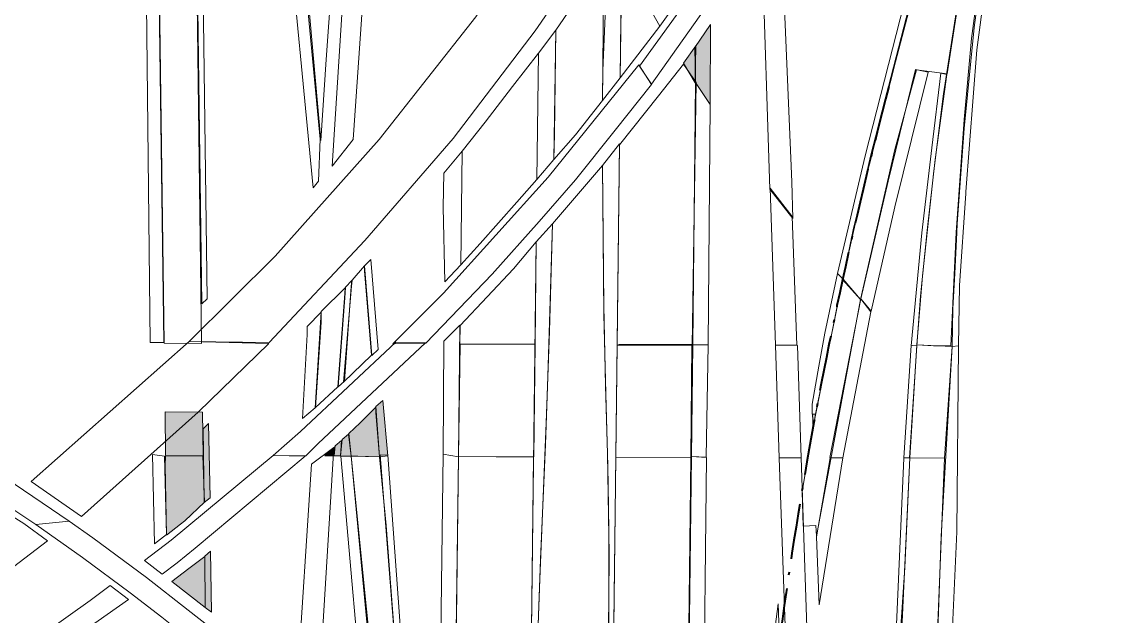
# Model space of a CAD drawing. Extents: x 2356576 to 2377878, y 6966390 to 6990634.
# Drawn here: x 2364153 to 2364858, y 6977878 to 6978258 of the extents above; entities that cross this region are included whole.
import ezdxf

# ---------------------------------------------------------------- set-up
doc = ezdxf.new("R2010")
doc.units = 0
doc.header["$LTSCALE"] = 7.1
doc.linetypes.add('DOT_DASHED', pattern=[7.7, 5, -1.2, 0.3, -1.2])
for name, color, linetype, lineweight in [('10', 7, 'Continuous', 13), ('11', 7, 'Continuous', 13), ('13', 7, 'Continuous', 13), ('14', 7, 'Continuous', 13), ('42', 7, 'DOT_DASHED', 35), ('9', 7, 'Continuous', 13)]:
    doc.layers.add(name, color=color, linetype=linetype, lineweight=lineweight)

msp = doc.modelspace()

# ---------------------------------------------------------------- hatches: boundary and pattern name
at = {"layer": '10'}
for points in [[(2364584.186, 6978219.023), (2364593.551, 6978204.927), (2364593.647, 6978256.026), (2364583.707, 6978241.445)], [(2364576.479, 6978231.213), (2364584.244, 6978242.506), (2364583.963, 6978218.733)], [(2364382.091, 6977979.437), (2364379.703, 6978011.486), (2364384.203, 6978015.406), (2364387.271, 6977980.003)], [(2364659.265, 6977997.749), (2364660.754, 6978006.647), (2364658.867, 6978006.864)], [(2364269.889, 6977950.152), (2364269.165, 6977997.277), (2364272.695, 6978000.791), (2364273.689, 6977953.124)], [(2364357.056, 6977979.772), (2364358.227, 6977990.411), (2364362.262, 6977993.854), (2364363.829, 6977979.905)], [(2364270.533, 6977883.031), (2364270.208, 6977915.859), (2364273.957, 6977918.928), (2364274.537, 6977879.862)]]:
    msp.add_hatch(color=256, dxfattribs=at).paths.add_polyline_path(points)
at = {"layer": '11'}
for points in [[(2364368.067, 6977979.74), (2364363.907, 6977979.755), (2364362.439, 6977994.394), (2364369.671, 6978001.124), (2364379.703, 6978011.206), (2364379.623, 6978007.663), (2364381.98, 6977979.378)], [(2364353.553, 6977986.378), (2364352.954, 6977979.932), (2364357.149, 6977979.932), (2364357.749, 6977989.825)], [(2364353.404, 6977985.778), (2364346.961, 6977979.932), (2364352.954, 6977980.082)]]:
    msp.add_hatch(color=256, dxfattribs=at).paths.add_polyline_path(points)
at = {"layer": '9'}
for points in [[(2364245.231, 6977980.154), (2364244.863, 6978008.153), (2364268.833, 6978008.006), (2364269.202, 6977980.008)], [(2364245.204, 6977979.808), (2364244.87, 6977973.995), (2364245.762, 6977929.316), (2364254.818, 6977936.184), (2364257.408, 6977938.44), (2364270.036, 6977950.367), (2364269.122, 6977980.086)], [(2364249.299, 6977899.492), (2364260.162, 6977907.832), (2364270.267, 6977915.668), (2364270.48, 6977882.999)]]:
    msp.add_hatch(color=256, dxfattribs=at).paths.add_polyline_path(points)

# ---------------------------------------------------------------- linework, layer by layer
at = {"layer": '10'}
for points in [[(2364674.904, 6978096.699), (2364678.253, 6978093.315), (2364696.019, 6978171.782), (2364720.492, 6978266.77), (2364764.217, 6978428.418), (2364800.558, 6978566.761), (2364825.714, 6978659.894), (2364822.24, 6978660.943), (2364794.649, 6978562.164), (2364771.54, 6978472.246), (2364738.03, 6978346.108), (2364714.928, 6978259.663), (2364692.593, 6978172.04)], [(2364748.281, 6978050.008), (2364748.719, 6978074.368), (2364749.99, 6978096.718), (2364751.146, 6978122.876), (2364751.401, 6978128.572), (2364755.987, 6978189.587), (2364762.406, 6978254.223), (2364771.697, 6978323.43), (2364784.993, 6978401.077), (2364808.069, 6978495.431), (2364850.641, 6978653.516), (2364857.506, 6978651.214), (2364829.257, 6978546), (2364809.066, 6978464.227), (2364782.057, 6978358.735), (2364773.379, 6978310.695), (2364764.105, 6978239.95), (2364756.97, 6978149.072), (2364757.09, 6978147.843), (2364752.942, 6978088.935), (2364752.355, 6978050.355)], [(2364339.538, 6978151.563), (2364322.267, 6978331.334), (2364304.575, 6978557.51), (2364300.93, 6978599.742), (2364308.41, 6978604.261), (2364320.136, 6978455.356), (2364328.205, 6978354.079), (2364334.201, 6978286.141), (2364344.123, 6978182.735), (2364343.004, 6978155.804)], [(2364268.362, 6978077.393), (2364261.537, 6978580.573), (2364265.176, 6978582.642), (2364271.809, 6978080.509)], [(2364235.318, 6978052.56), (2364229.722, 6978565.039), (2364237.022, 6978567.941), (2364244.071, 6978052.544)], [(2364537.098, 6978314.898), (2364562.851, 6978351.201), (2364585.993, 6978390.663), (2364584.781, 6978288.034), (2364561.216, 6978255.065), (2364536.903, 6978298.367)], [(2364260.359, 6978053.188), (2364311.383, 6978052.508), (2364372.612, 6978117.85), (2364429.078, 6978183.193), (2364481.463, 6978251.939), (2364526.749, 6978317.677), (2364507.925, 6978354.723), (2364443.629, 6978260.934), (2364381.77, 6978182.383), (2364315.23, 6978107.754)], [(2364524.693, 6978207.439), (2364525.561, 6978297.483), (2364537.098, 6978314.898), (2364535.999, 6978221.949)], [(2364535.999, 6978221.949), (2364561.216, 6978255.065), (2364536.903, 6978298.367)], [(2364584.186, 6978219.023), (2364593.551, 6978204.927), (2364593.647, 6978256.026), (2364583.707, 6978241.445)], [(2364482.725, 6978156.923), (2364493.539, 6978169.721), (2364494.842, 6978252.534), (2364483.68, 6978237.791)], [(2364576.479, 6978231.213), (2364584.244, 6978242.506), (2364583.963, 6978218.733)], [(2364434.865, 6978175.019), (2364449.681, 6978193.61), (2364467.126, 6978216.28), (2364483.68, 6978237.791), (2364482.725, 6978156.923), (2364469.922, 6978142.467), (2364446.416, 6978115.823), (2364433.993, 6978102.311)], [(2364533.98, 6978050.938), (2364535.491, 6978178.949), (2364560.45, 6978210.366), (2364576.345, 6978230.774), (2364584.49, 6978218.968), (2364581.975, 6978050.371)], [(2364689.866, 6978080.402), (2364707.361, 6978155.901), (2364724.848, 6978227.161), (2364732.943, 6978225.604), (2364711.571, 6978139.322), (2364696.407, 6978072.682)], [(2364722.586, 6978050.666), (2364722.058, 6978050.519), (2364728.892, 6978122.718), (2364735.165, 6978177.044), (2364741.039, 6978224.818), (2364744.894, 6978224.04), (2364737.464, 6978169.717), (2364732.366, 6978124.253), (2364728.044, 6978082.256), (2364725.571, 6978050.513)], [(2364582.303, 6978051.13), (2364584.186, 6978219.023), (2364593.551, 6978204.927), (2364592.216, 6978051.111)], [(2364530.138, 6977725.635), (2364526.878, 6977725.647), (2364528.76, 6977890.465), (2364528.791, 6977915.617), (2364528.517, 6977947.359), (2364528.026, 6977973.608), (2364526.957, 6978011.513), (2364525.591, 6978070.403), (2364524.629, 6978165.819), (2364535.5, 6978179.675)], [(2364423.845, 6978091.472), (2364433.993, 6978102.311), (2364434.865, 6978175.019), (2364423.233, 6978160.872), (2364422.76, 6978139.249)], [(2364492.616, 6978128.484), (2364490.668, 6978059.844), (2364488.59, 6978001.068), (2364484.501, 6977901.178), (2364483.491, 6977871.79), (2364482.106, 6977821.217), (2364480.95, 6977753.507), (2364480.631, 6977726.427), (2364477.507, 6977726.466), (2364482.253, 6978116.922)], [(2364433.384, 6978051.518), (2364481.479, 6978051.356), (2364482.253, 6978116.922), (2364467.76, 6978099.743), (2364450.977, 6978081.808), (2364433.528, 6978063.522)], [(2364377.009, 6978044.248), (2364376.368, 6978052.198), (2364372.361, 6978101.701), (2364376.437, 6978105.718), (2364381.185, 6978048.163)], [(2364658.733, 6978006.788), (2364660.805, 6978006.646), (2364678.253, 6978093.315), (2364674.904, 6978096.699), (2364666.859, 6978058.568), (2364662.922, 6978037.352), (2364658.693, 6978013.188)], [(2364669.936, 6977979.055), (2364678.276, 6977978.692), (2364696.247, 6978072.233), (2364689.866, 6978080.402)], [(2364422.815, 6977981.04), (2364423.156, 6978053.494), (2364433.423, 6978063.716), (2364432.572, 6977979.482)], [(2364159.333, 6977963.612), (2364191.445, 6977941.129), (2364266.009, 6978007.933), (2364311.144, 6978051.932), (2364260.359, 6978053.188)], [(2364432.519, 6977979.523), (2364433.644, 6978051.523), (2364481.467, 6978051.677), (2364480.63, 6977979.361)], [(2364533.131, 6977979.184), (2364533.98, 6978050.938), (2364535.327, 6978051.252), (2364581.818, 6978051.164), (2364581.133, 6977979.022)], [(2364581.647, 6977979.696), (2364582.303, 6978051.13), (2364592.216, 6978051.111), (2364591.037, 6977979.157)], [(2364717.265, 6977978.643), (2364722.032, 6978050.546), (2364725.571, 6978050.513), (2364720.978, 6977978.756)], [(2364736.226, 6977789.045), (2364741.242, 6977928.574), (2364748.281, 6978050.008), (2364752.355, 6978050.355), (2364751.208, 6977931.458), (2364745.03, 6977795.375)], [(2364382.091, 6977979.437), (2364379.703, 6978011.486), (2364384.203, 6978015.406), (2364387.271, 6977980.003)], [(2364659.265, 6977997.749), (2364660.754, 6978006.647), (2364658.867, 6978006.864)], [(2364269.889, 6977950.152), (2364269.165, 6977997.277), (2364272.695, 6978000.791), (2364273.689, 6977953.124)], [(2364357.056, 6977979.772), (2364358.227, 6977990.411), (2364362.262, 6977993.854), (2364363.829, 6977979.905)], [(2364238.032, 6977923.74), (2364245.732, 6977929.59), (2364244.558, 6977979.809), (2364236.803, 6977980.793)], [(2364399.009, 6977768.954), (2364382.342, 6977980.707), (2364387.288, 6977980.389), (2364403, 6977765.313)], [(2364419.834, 6977748.273), (2364422.815, 6977981.04), (2364432.572, 6977979.482), (2364429.329, 6977739.18)], [(2364373.65, 6977793.836), (2364357.3, 6977979.828), (2364363.907, 6977979.755), (2364382.292, 6977785.543)], [(2364477.172, 6977686.469), (2364429.624, 6977738.01), (2364432.519, 6977979.523), (2364480.505, 6977979.242)], [(2364528.831, 6977625.062), (2364556.141, 6977590.015), (2364576.225, 6977563.164), (2364581.133, 6977979.022), (2364533.131, 6977979.184)], [(2364577.039, 6977617.128), (2364581.647, 6977979.696), (2364591.132, 6977978.904), (2364587.278, 6977626.469)], [(2364661.551, 6977928.104), (2364670.176, 6977978.721), (2364678.276, 6977978.692), (2364663.134, 6977884.675)], [(2364707.842, 6977760.785), (2364717.285, 6977978.562), (2364721.198, 6977978.681), (2364711.267, 6977764.196)], [(2364270.533, 6977883.031), (2364270.208, 6977915.859), (2364273.957, 6977918.928), (2364274.537, 6977879.862)], [(2364611.079, 6977616.516), (2364614.115, 6977660.254), (2364617.778, 6977710.925), (2364620.571, 6977741.437), (2364624.479, 6977779.386), (2364628.002, 6977816.569), (2364632.283, 6977849.15), (2364636.983, 6977885.209), (2364637.793, 6977861.851), (2364632.228, 6977819.628), (2364627.536, 6977773.246), (2364623.621, 6977731.463), (2364620.325, 6977692.809), (2364620.141, 6977689.165), (2364618.508, 6977665.144), (2364615.448, 6977621.742)]]:
    msp.add_lwpolyline(points, close=True, dxfattribs=at)
msp.add_lwpolyline([(2364138.436, 6977946.656), (2364154.611, 6977936.677), (2364169.707, 6977925.565), (2364110.542, 6977880.688)], dxfattribs=at)
at = {"layer": '11'}
for points in [[(2364351.634, 6978165.368), (2364371.931, 6978483.786), (2364387.186, 6978499.046), (2364365.269, 6978182.42)], [(2364347.944, 6978233.6), (2364354.64, 6978328.7), (2364344.697, 6978457.752), (2364332.89, 6978447.434), (2364321.764, 6978437.311), (2364344.497, 6978181.803)], [(2364678.53, 6978093.105), (2364685.236, 6978125.813), (2364695.296, 6978166.628), (2364712.061, 6978232.157), (2364727.708, 6978292.261), (2364759.566, 6978414.475), (2364777.08, 6978409.73), (2364770.738, 6978376.017), (2364757.326, 6978304.562), (2364745.09, 6978224.447), (2364725.473, 6978227.125), (2364711.502, 6978176.133), (2364689.707, 6978079.966)], [(2364631.637, 6978150.774), (2364626.716, 6978302.679), (2364638.772, 6978321.685), (2364645.78, 6978155.404), (2364646.313, 6978131.895)], [(2364635.17, 6978050.838), (2364631.895, 6978151.416), (2364645.866, 6978133.194), (2364649.021, 6978050.881)], [(2364358.935, 6978027.095), (2364364.206, 6978088.678), (2364364.428, 6978092.54), (2364372.358, 6978101.549), (2364372.48, 6978098.441), (2364376.962, 6978044.401)], [(2364661.068, 6977935.464), (2364661.509, 6977928.56), (2364689.707, 6978079.966), (2364678.166, 6978092.878), (2364659.105, 6977997.492), (2364652.293, 6977957.223), (2364653.041, 6977934.951)], [(2364341.155, 6978011.007), (2364344.683, 6978065.617), (2364344.722, 6978072.362), (2364360.016, 6978087.562), (2364359.751, 6978084.008), (2364355.295, 6978024.079)], [(2364359.963, 6978084.221), (2364360.164, 6978088.002), (2364364.28, 6978092.247), (2364363.994, 6978088.465), (2364359.537, 6978027.9), (2364355.497, 6978024.078)], [(2364340.953, 6978010.806), (2364332.673, 6978003.97), (2364335.779, 6978057.69), (2364335.809, 6978062.807), (2364344.698, 6978071.859)], [(2364334.818, 6977980.024), (2364314.045, 6977980.33), (2364331.458, 6977995.611), (2364392.371, 6978052.675), (2364411.537, 6978052.329), (2364342.766, 6977987.876)], [(2364635.17, 6978050.838), (2364637.717, 6977978.831), (2364651.686, 6977978.803), (2364649.32, 6978050.684)], [(2364368.067, 6977979.74), (2364363.907, 6977979.755), (2364362.439, 6977994.394), (2364369.671, 6978001.124), (2364379.703, 6978011.206), (2364379.623, 6978007.663), (2364381.98, 6977979.378)], [(2364353.553, 6977986.378), (2364352.954, 6977979.932), (2364357.149, 6977979.932), (2364357.749, 6977989.825)], [(2364231.615, 6977913.14), (2364248.794, 6977926.03), (2364314.045, 6977980.33), (2364334.532, 6977979.853), (2364264.204, 6977920.975), (2364252.583, 6977911.624), (2364243.075, 6977904.393)], [(2364329.429, 6977833.896), (2364338.601, 6977974.786), (2364352.842, 6977985.419), (2364342.712, 6977821.712)], [(2364353.404, 6977985.778), (2364346.961, 6977979.932), (2364352.954, 6977980.082)], [(2364383.586, 6977783.975), (2364363.907, 6977979.755), (2364381.98, 6977979.378), (2364386.184, 6977935.401), (2364398.906, 6977769.165)], [(2364647.653, 6977697.853), (2364637.717, 6977978.831), (2364651.686, 6977978.803), (2364656.504, 6977831.874), (2364659.289, 6977767.179), (2364660.934, 6977712.168)], [(2364209.828, 6977896.983), (2364221.52, 6977888.121), (2364172.596, 6977853.656), (2364122.145, 6977820.005), (2364055.402, 6977778.993), (2363992.863, 6977745.342), (2363926.12, 6977712.743), (2363920.339, 6977725.362), (2363947.142, 6977737.456), (2364004.95, 6977766.9), (2364050.146, 6977792.664), (2364105.328, 6977825.263), (2364154.728, 6977857.337), (2364196.98, 6977887.49)]]:
    msp.add_lwpolyline(points, close=True, dxfattribs=at)
at = {"layer": '13'}
for points in [[(2364044.619, 6978009.274), (2364073.939, 6978008.636), (2364116.442, 6977982.582), (2364142.932, 6977965.673), (2364183.492, 6977938.214), (2364162.142, 6977936.133), (2364134.55, 6977954.351), (2364106.099, 6977972.644), (2364080.819, 6977988.07), (2364046.798, 6978007.962)], [(2364356.981, 6977778.928), (2364332.026, 6977802.045), (2364313.319, 6977818.336), (2364293.012, 6977836.256), (2364267.378, 6977857.148), (2364242.85, 6977876.868), (2364222.584, 6977892.262), (2364192.15, 6977914.879), (2364162.142, 6977936.133), (2364183.492, 6977938.214), (2364198.572, 6977927.513), (2364232.938, 6977902.179), (2364259.614, 6977881.286), (2364275.149, 6977869.047), (2364294.208, 6977853.334), (2364312.977, 6977837.491), (2364335.981, 6977817.3), (2364366.537, 6977789.137)]]:
    msp.add_lwpolyline(points, close=True, dxfattribs=at)
at = {"layer": '14'}
for points in [[(2364815.145, 6978753.267), (2364827.526, 6978749.2), (2364828.556, 6978749.024), (2364818.215, 6978716.056), (2364808.712, 6978687.716), (2364788.256, 6978631.332), (2364764.158, 6978574.183), (2364731.135, 6978501.855), (2364693.65, 6978431.313), (2364662.413, 6978375.057), (2364630.283, 6978323.267), (2364555.929, 6978217.963), (2364548.375, 6978229.412), (2364586.216, 6978282.152), (2364616.895, 6978328.624), (2364649.025, 6978381.308), (2364682.048, 6978437.563), (2364713.285, 6978498.283), (2364752.435, 6978581.791), (2364765.514, 6978612.716), (2364776.94, 6978641.516), (2364789.09, 6978674.815)], [(2364526.529, 6978266.786), (2364524.821, 6978226.583), (2364524.693, 6978207.439), (2364507.462, 6978185.498), (2364493.539, 6978169.721), (2364493.851, 6978185.909), (2364494.842, 6978252.534), (2364525.561, 6978297.483)], [(2364547.816, 6978230.344), (2364555.963, 6978217.748), (2364532.635, 6978188.482), (2364507.456, 6978156.622), (2364484.128, 6978129.948), (2364454.136, 6978096.236), (2364411.554, 6978052.151), (2364390.448, 6978051.781), (2364422.928, 6978084.228), (2364489.95, 6978158.424)], [(2364527.534, 6977783.071), (2364528.125, 6977831.879), (2364528.672, 6977878.809), (2364528.723, 6977928.377), (2364527.807, 6977981.394), (2364526.594, 6978024.941), (2364525.493, 6978075.916), (2364524.629, 6978165.819), (2364492.616, 6978128.484), (2364490.629, 6978058.461), (2364489.474, 6978024.465), (2364488.072, 6977987.363), (2364484.984, 6977913.873), (2364483.501, 6977872.092), (2364482.411, 6977832.375), (2364481.297, 6977773.818), (2364480.631, 6977726.427), (2364495.756, 6977726.25), (2364506.001, 6977726.13), (2364517.997, 6977725.725), (2364526.878, 6977725.647)]]:
    msp.add_lwpolyline(points, close=True, dxfattribs=at)
at = {"layer": '42'}
msp.add_arc((2367491.502, 6977482.494), 2878.789, 165.23062, 176.02877, dxfattribs=at)
at = {"layer": '9'}
for points in [[(2364244.251, 6978052.157), (2364240.093, 6978368.193), (2364263.839, 6978387.483), (2364268.255, 6978052.009)], [(2364721.198, 6977978.681), (2364725.632, 6978050.993), (2364748.281, 6978050.008), (2364743.401, 6977978.474)], [(2364245.231, 6977980.154), (2364244.863, 6978008.153), (2364268.833, 6978008.006), (2364269.202, 6977980.008)], [(2364245.204, 6977979.808), (2364244.87, 6977973.995), (2364245.762, 6977929.316), (2364254.818, 6977936.184), (2364257.408, 6977938.44), (2364270.036, 6977950.367), (2364269.122, 6977980.086)], [(2364711.762, 6977764.171), (2364735.878, 6977787.376), (2364738.832, 6977867.677), (2364743.401, 6977978.474), (2364721.198, 6977978.681), (2364717.961, 6977908.473), (2364715.213, 6977867.481)], [(2364249.299, 6977899.492), (2364260.162, 6977907.832), (2364270.267, 6977915.668), (2364270.48, 6977882.999)]]:
    msp.add_lwpolyline(points, close=True, dxfattribs=at)
msp.add_lwpolyline([(2364773.066, 6978340.368), (2364760.66, 6978247.135), (2364755.917, 6978195.297), (2364750.809, 6978122.909), (2364747.493, 6978050.458), (2364736.378, 6978050.483), (2364725.632, 6978050.993), (2364729.281, 6978095.165), (2364736.578, 6978162.442), (2364742.781, 6978211.725), (2364754.457, 6978287.292)], dxfattribs=at)

doc.saveas('drawing.dxf')
